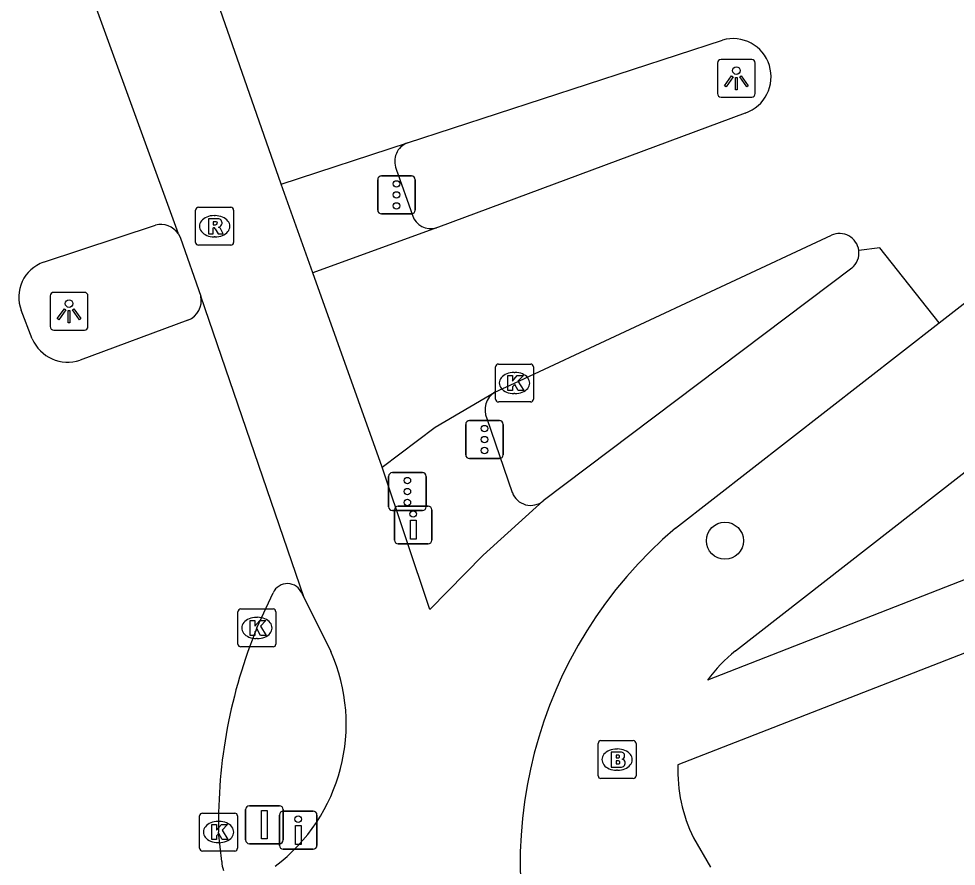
# Model space of a CAD drawing. Extents: x 159689 to 160786, y 387323 to 388339.
# Drawn here: x 159806.77 to 159831.5, y 387759.61 to 387781.97 of the extents above; entities that cross this region are included whole.
import ezdxf

# ---------------------------------------------------------------- set-up
doc = ezdxf.new("R2010")
doc.units = 0
for name, color, linetype in [('IMGEO_Boom', 7, 'Continuous'), ('IMGEO_Brandkraan', 7, 'Continuous'), ('IMGEO_Drukknoppaal', 7, 'Continuous'), ('IMGEO_Fietspad_gesloten', 7, 'Continuous'), ('IMGEO_Kolk', 7, 'Continuous'), ('IMGEO_Lichtpunt', 7, 'Continuous'), ('IMGEO_Portaal', 7, 'Continuous'), ('IMGEO_Rijbaan_lokaal_gesloten', 7, 'Continuous'), ('IMGEO_Rijbaan_regionaal_gesloten', 7, 'Continuous'), ('IMGEO_Rioolput', 7, 'Continuous'), ('IMGEO_Verkeersregelinstallatiepaal', 7, 'Continuous'), ('IMGEO_Voetpad_open', 7, 'Continuous')]:
    doc.layers.add(name, color=color, linetype=linetype)

msp = doc.modelspace()

# ---------------------------------------------------------------- linework, layer by layer
at = {"layer": 'IMGEO_Boom'}
msp.add_circle((159825.396, 387768.201), 0.489, dxfattribs=at)
at = {"layer": 'IMGEO_Brandkraan'}
for p, q in [((159822.051, 387762), (159822.051, 387762.852)), ((159822.126, 387762.926), (159822.978, 387762.926)), ((159823.052, 387762.852), (159823.052, 387762)), ((159822.539, 387762.706), (159822.564, 387762.706)), ((159822.562, 387762.146), (159822.537, 387762.146)), ((159822.978, 387761.926), (159822.126, 387761.926))]:
    msp.add_line(p, q, dxfattribs=at)
for points in [[(159822.051, 387762), (159822.051, 387762.852)], [(159822.126, 387762.926), (159822.978, 387762.926)], [(159823.052, 387762.852), (159823.052, 387762)], [(159822.399, 387762.626), (159822.399, 387762.226), (159822.612, 387762.226)], [(159822.63, 387762.626), (159822.399, 387762.626)], [(159822.578, 387762.545), (159822.524, 387762.545), (159822.524, 387762.469)], [(159822.524, 387762.469), (159822.577, 387762.469)], [(159822.586, 387762.393), (159822.524, 387762.393), (159822.524, 387762.312)], [(159822.524, 387762.312), (159822.586, 387762.312)], [(159822.978, 387761.926), (159822.126, 387761.926)]]:
    msp.add_lwpolyline(points, dxfattribs=at)
for centre, radius, start, end in [((159822.128, 387762.85), 0.0765, 91.552, 178.448), ((159822.128, 387762.85), 0.0765, 91.552, 178.448), ((159822.976, 387762.85), 0.0765, 1.552, 88.448), ((159822.976, 387762.85), 0.0765, 1.552, 88.448), ((159822.634, 387762.481), 0.145, 59.4692, 91.5367), ((159822.659, 387762.528), 0.0922, 285.5137, 58.1501), ((159822.579, 387762.507), 0.0379, 267.8285, 90.9355), ((159822.587, 387762.352), 0.0404, 269.8759, 90.5077), ((159822.664, 387762.336), 0.105, 301.3115, 78.989), ((159822.618, 387762.477), 0.251, 268.6676, 293.5347), ((159822.128, 387762.002), 0.0765, 181.552, 268.448), ((159822.128, 387762.002), 0.0765, 181.552, 268.448), ((159822.976, 387762.002), 0.0765, 271.552, 358.448), ((159822.976, 387762.002), 0.0765, 271.552, 358.448)]:
    msp.add_arc(centre, radius, start, end, dxfattribs=at)
for centre, major_axis, ratio, start_param, end_param in [((159822.538, 387762.426), (-0.387, 0.002), 0.722429, 4.712389, 7.853982), ((159822.563, 387762.426), (-0.39, 0.002), 0.717154, 1.570796, 4.712389)]:
    msp.add_ellipse(centre, major_axis=major_axis, ratio=ratio, start_param=start_param, end_param=end_param, dxfattribs=at)
at = {"layer": 'IMGEO_Drukknoppaal'}
for p, q in [((159816.778, 387769.116), (159817.568, 387769.116)), ((159817.568, 387769.116), (159816.778, 387769.116)), ((159816.678, 387768.216), (159816.678, 387769.016)), ((159816.678, 387769.016), (159816.678, 387768.216)), ((159817.668, 387769.016), (159817.668, 387768.216)), ((159817.668, 387768.216), (159817.668, 387769.016)), ((159817.568, 387768.116), (159816.778, 387768.116)), ((159816.778, 387768.116), (159817.568, 387768.116)), ((159813.645, 387760.164), (159813.645, 387760.964)), ((159813.645, 387760.964), (159813.645, 387760.164)), ((159813.745, 387761.064), (159814.535, 387761.064)), ((159814.535, 387761.064), (159813.745, 387761.064)), ((159814.635, 387760.964), (159814.635, 387760.164)), ((159814.635, 387760.164), (159814.635, 387760.964)), ((159814.535, 387760.064), (159813.745, 387760.064)), ((159813.745, 387760.064), (159814.535, 387760.064))]:
    msp.add_line(p, q, dxfattribs=at)
for points in [[(159817.248, 387768.741), (159817.248, 387768.241), (159817.098, 387768.241), (159817.098, 387768.741), (159817.248, 387768.741)], [(159814.215, 387760.689), (159814.215, 387760.189), (159814.065, 387760.189), (159814.065, 387760.689), (159814.215, 387760.689)]]:
    msp.add_lwpolyline(points, dxfattribs=at)
for centre in [(159817.173, 387768.906), (159814.14, 387760.854)]:
    msp.add_circle(centre, 0.085, dxfattribs=at)
for centre, start, end in [((159816.778, 387769.016), 90, 180), ((159816.778, 387769.016), 90, 180), ((159817.568, 387769.016), 0, 90), ((159817.568, 387769.016), 360, 90), ((159816.778, 387768.216), 180, 270), ((159816.778, 387768.216), 180, 270), ((159817.568, 387768.216), 270, 0), ((159817.568, 387768.216), 270, 0), ((159813.745, 387760.964), 90, 180), ((159813.745, 387760.964), 90, 180), ((159814.535, 387760.964), 0, 90), ((159814.535, 387760.964), 360, 90), ((159813.745, 387760.164), 180, 270), ((159813.745, 387760.164), 180, 270), ((159814.535, 387760.164), 270, 0), ((159814.535, 387760.164), 270, 0)]:
    msp.add_arc(centre, 0.1, start, end, dxfattribs=at)
at = {"layer": 'IMGEO_Fietspad_gesloten'}
for points in [[(159814.528, 387775.266), (159813.691, 387777.609)], [(159810.979, 387776.296), (159811.036, 387776.184), (159811.568, 387774.651)], [(159828.742, 387775.391), (159820.605, 387769.254)], [(159824.096, 387768.535), (159831.047, 387773.947)], [(159820.605, 387769.254), (159819.018, 387767.816), (159817.608, 387766.383), (159816.356, 387770.146)], [(159814.297, 387766.691), (159815.003, 387765.276)]]:
    msp.add_lwpolyline(points, dxfattribs=at)
for centre, radius, start, end in [((159828.419, 387775.788), 0.512, 309.1032, 8.1372), ((159831.586, 387759.689), 11.591, 130.2554, 200.6677), ((159810.7, 387763.371), 4.706, 306.9826, 23.8811)]:
    msp.add_arc(centre, radius, start, end, dxfattribs=at)
at = {"layer": 'IMGEO_Kolk'}
for p, q in [((159819.345, 387771.935), (159819.345, 387772.787)), ((159819.42, 387772.861), (159820.272, 387772.861)), ((159820.346, 387772.787), (159820.346, 387771.935)), ((159819.833, 387772.641), (159819.858, 387772.641)), ((159819.856, 387772.081), (159819.831, 387772.081)), ((159820.272, 387771.861), (159819.42, 387771.861)), ((159812.55, 387765.474), (159812.55, 387766.326)), ((159812.625, 387766.4), (159813.477, 387766.4)), ((159813.551, 387766.326), (159813.551, 387765.474)), ((159813.038, 387766.18), (159813.063, 387766.18)), ((159813.061, 387765.62), (159813.036, 387765.62)), ((159813.477, 387765.4), (159812.625, 387765.4)), ((159811.539, 387760.088), (159811.539, 387760.94)), ((159811.614, 387761.014), (159812.466, 387761.014)), ((159812.54, 387760.94), (159812.54, 387760.088)), ((159812.027, 387760.794), (159812.052, 387760.794)), ((159812.05, 387760.234), (159812.025, 387760.234)), ((159812.466, 387760.014), (159811.614, 387760.014))]:
    msp.add_line(p, q, dxfattribs=at)
for points in [[(159819.345, 387771.935), (159819.345, 387772.787)], [(159819.42, 387772.861), (159820.272, 387772.861)], [(159820.346, 387772.787), (159820.346, 387771.935)], [(159819.666, 387772.561), (159819.789, 387772.561), (159819.789, 387772.41), (159819.919, 387772.561), (159820.083, 387772.561), (159819.937, 387772.41), (159820.09, 387772.161), (159819.938, 387772.161), (159819.853, 387772.325), (159819.789, 387772.258), (159819.789, 387772.161), (159819.666, 387772.161), (159819.666, 387772.561)], [(159820.272, 387771.861), (159819.42, 387771.861)], [(159812.55, 387765.474), (159812.55, 387766.326)], [(159812.625, 387766.4), (159813.477, 387766.4)], [(159813.551, 387766.326), (159813.551, 387765.474)], [(159812.871, 387766.1), (159812.994, 387766.1), (159812.994, 387765.949), (159813.124, 387766.1), (159813.288, 387766.1), (159813.142, 387765.949), (159813.295, 387765.7), (159813.143, 387765.7), (159813.058, 387765.864), (159812.994, 387765.797), (159812.994, 387765.7), (159812.871, 387765.7), (159812.871, 387766.1)], [(159813.477, 387765.4), (159812.625, 387765.4)], [(159811.539, 387760.088), (159811.539, 387760.94)], [(159811.614, 387761.014), (159812.466, 387761.014)], [(159812.54, 387760.94), (159812.54, 387760.088)], [(159811.86, 387760.714), (159811.983, 387760.714), (159811.983, 387760.563), (159812.113, 387760.714), (159812.277, 387760.714), (159812.131, 387760.563), (159812.284, 387760.314), (159812.132, 387760.314), (159812.047, 387760.478), (159811.983, 387760.411), (159811.983, 387760.314), (159811.86, 387760.314), (159811.86, 387760.714)], [(159812.466, 387760.014), (159811.614, 387760.014)]]:
    msp.add_lwpolyline(points, dxfattribs=at)
for centre, start, end in [((159819.422, 387772.785), 91.552, 178.448), ((159819.422, 387772.785), 91.552, 178.448), ((159820.27, 387772.785), 1.552, 88.448), ((159820.27, 387772.785), 1.552, 88.448), ((159819.422, 387771.937), 181.552, 268.448), ((159819.422, 387771.937), 181.552, 268.448), ((159820.27, 387771.937), 271.552, 358.448), ((159820.27, 387771.937), 271.552, 358.448), ((159812.627, 387766.324), 91.552, 178.448), ((159812.627, 387766.324), 91.552, 178.448), ((159813.475, 387766.324), 1.552, 88.448), ((159813.475, 387766.324), 1.552, 88.448), ((159812.627, 387765.476), 181.552, 268.448), ((159812.627, 387765.476), 181.552, 268.448), ((159813.475, 387765.476), 271.552, 358.448), ((159813.475, 387765.476), 271.552, 358.448), ((159811.616, 387760.938), 91.552, 178.448), ((159811.616, 387760.938), 91.552, 178.448), ((159812.464, 387760.938), 1.552, 88.448), ((159812.464, 387760.938), 1.552, 88.448), ((159811.616, 387760.09), 181.552, 268.448), ((159811.616, 387760.09), 181.552, 268.448), ((159812.464, 387760.09), 271.552, 358.448), ((159812.464, 387760.09), 271.552, 358.448)]:
    msp.add_arc(centre, 0.0765, start, end, dxfattribs=at)
for centre, major_axis, ratio, start_param, end_param in [((159819.832, 387772.361), (-0.387, 0.002), 0.722429, 4.712389, 7.853982), ((159819.857, 387772.361), (-0.39, 0.002), 0.717154, 1.570796, 4.712389), ((159813.037, 387765.9), (-0.387, 0.002), 0.722429, 4.712389, 7.853982), ((159813.062, 387765.9), (-0.39, 0.002), 0.717154, 1.570796, 4.712389), ((159812.026, 387760.514), (-0.387, 0.002), 0.722429, 4.712389, 7.853982), ((159812.051, 387760.514), (-0.39, 0.002), 0.717154, 1.570796, 4.712389)]:
    msp.add_ellipse(centre, major_axis=major_axis, ratio=ratio, start_param=start_param, end_param=end_param, dxfattribs=at)
at = {"layer": 'IMGEO_Lichtpunt'}
for p, q in [((159826.101, 387780.9), (159825.293, 387780.9)), ((159826.101, 387780.9), (159825.293, 387780.9)), ((159825.199, 387780.805), (159825.199, 387779.998)), ((159825.199, 387780.805), (159825.199, 387779.998)), ((159826.195, 387779.998), (159826.195, 387780.805)), ((159826.195, 387779.998), (159826.195, 387780.805)), ((159825.293, 387779.904), (159826.101, 387779.904)), ((159825.293, 387779.904), (159826.101, 387779.904)), ((159808.5, 387774.754), (159807.692, 387774.754)), ((159808.5, 387774.754), (159807.692, 387774.754)), ((159807.598, 387774.659), (159807.598, 387773.852)), ((159807.598, 387774.659), (159807.598, 387773.852)), ((159808.594, 387773.852), (159808.594, 387774.659)), ((159808.594, 387773.852), (159808.594, 387774.659)), ((159807.692, 387773.758), (159808.5, 387773.758)), ((159807.692, 387773.758), (159808.5, 387773.758))]:
    msp.add_line(p, q, dxfattribs=at)
for points in [[(159825.573, 387780.469), (159825.612, 387780.441), (159825.424, 387780.179), (159825.386, 387780.206), (159825.573, 387780.469)], [(159825.675, 387780.421), (159825.722, 387780.421), (159825.722, 387780.099), (159825.675, 387780.099), (159825.675, 387780.421)], [(159825.785, 387780.441), (159825.823, 387780.468), (159826.01, 387780.206), (159825.971, 387780.178), (159825.785, 387780.441)], [(159807.972, 387774.323), (159808.011, 387774.295), (159807.823, 387774.033), (159807.785, 387774.06), (159807.972, 387774.323)], [(159808.074, 387774.275), (159808.121, 387774.275), (159808.121, 387773.953), (159808.074, 387773.953), (159808.074, 387774.275)], [(159808.184, 387774.295), (159808.222, 387774.322), (159808.409, 387774.06), (159808.37, 387774.032), (159808.184, 387774.295)]]:
    msp.add_lwpolyline(points, dxfattribs=at)
for centre in [(159825.698, 387780.603), (159808.097, 387774.457)]:
    msp.add_circle(centre, 0.0994, dxfattribs=at)
for centre, start, end in [((159825.293, 387780.805), 90, 180), ((159825.293, 387780.805), 90, 180), ((159826.101, 387780.805), 0, 90), ((159826.101, 387780.805), 0, 90), ((159825.293, 387779.998), 180, 270), ((159825.293, 387779.998), 180, 270), ((159826.101, 387779.998), 270, 0), ((159826.101, 387779.998), 270, 360), ((159807.692, 387774.659), 90, 180), ((159807.692, 387774.659), 90, 180), ((159808.5, 387774.659), 0, 90), ((159808.5, 387774.659), 0, 90), ((159807.692, 387773.852), 180, 270), ((159807.692, 387773.852), 180, 270), ((159808.5, 387773.852), 270, 0), ((159808.5, 387773.852), 270, 360)]:
    msp.add_arc(centre, 0.0946, start, end, dxfattribs=at)
at = {"layer": 'IMGEO_Portaal'}
for p, q in [((159812.854, 387761.207), (159813.644, 387761.207)), ((159813.644, 387761.207), (159812.854, 387761.207)), ((159812.754, 387760.307), (159812.754, 387761.107)), ((159812.754, 387761.107), (159812.754, 387760.307)), ((159813.744, 387761.107), (159813.744, 387760.307)), ((159813.744, 387760.307), (159813.744, 387761.107)), ((159813.644, 387760.207), (159812.854, 387760.207)), ((159812.854, 387760.207), (159813.644, 387760.207))]:
    msp.add_line(p, q, dxfattribs=at)
msp.add_lwpolyline([(159813.174, 387761.082), (159813.324, 387761.082), (159813.324, 387760.332), (159813.174, 387760.332), (159813.174, 387761.082)], dxfattribs=at)
for centre, start, end in [((159812.854, 387761.107), 90, 180), ((159812.854, 387761.107), 90, 180), ((159813.644, 387761.107), 0, 90), ((159813.644, 387761.107), 360, 90), ((159812.854, 387760.307), 180, 270), ((159812.854, 387760.307), 180, 270), ((159813.644, 387760.307), 270, 0), ((159813.644, 387760.307), 270, 0)]:
    msp.add_arc(centre, 0.1, start, end, dxfattribs=at)
at = {"layer": 'IMGEO_Rijbaan_lokaal_gesloten'}
for points in [[(159831.047, 387773.947), (159838.282, 387779.58), (159839.919, 387780.743), (159840.766, 387781.286), (159844.166, 387783.389), (159849.485, 387786.622), (159850.217, 387787.047), (159850.661, 387787.323)], [(159813.691, 387777.609), (159811.508, 387783.859)], [(159817.027, 387778.701), (159825.328, 387781.411)], [(159825.93, 387779.484), (159817.844, 387776.478), (159817.784, 387776.456)], [(159813.691, 387777.609), (159817.027, 387778.701)], [(159817.784, 387776.456), (159814.528, 387775.266)], [(159819.327, 387772.121), (159819.846, 387772.361), (159828.204, 387776.26)], [(159831.047, 387773.947), (159829.48, 387775.93), (159828.926, 387775.861)], [(159816.356, 387770.146), (159814.528, 387775.266)], [(159816.356, 387770.146), (159817.75, 387771.194), (159819.327, 387772.121)]]:
    msp.add_lwpolyline(points, dxfattribs=at)
for centre, radius, start, end in [((159825.603, 387780.44), 1.01, 288.8679, 105.83), ((159828.416, 387775.791), 0.515, 7.8058, 114.3413)]:
    msp.add_arc(centre, radius, start, end, dxfattribs=at)
at = {"layer": 'IMGEO_Rijbaan_regionaal_gesloten'}
for points in [[(159810.979, 387776.296), (159807.986, 387784.547), (159807.527, 387784.558)], [(159807.421, 387775.548), (159810.373, 387776.526)], [(159814.297, 387766.691), (159811.568, 387774.651)], [(159807.123, 387773.527), (159806.835, 387774.28)], [(159811.23, 387774.024), (159808.389, 387772.966)], [(159813.051, 387765.9), (159813.479, 387766.826)], [(159814.239, 387766.808), (159814.297, 387766.691)], [(159812.123, 387759.738), (159812.04, 387760.514)]]:
    msp.add_lwpolyline(points, dxfattribs=at)
for centre, radius, start, end in [((159810.517, 387775.991), 0.554, 33.3775, 105.0551), ((159807.74, 387774.631), 0.971, 109.1833, 201.2091), ((159811.052, 387774.525), 0.532, 289.6033, 13.7407), ((159808.062, 387773.938), 1.025, 203.6268, 288.5742), ((159813.855, 387766.658), 0.412, 21.3556, 155.9309), ((159825.563, 387760.764), 13.525, 157.6803, 181.0573), ((159812.687, 387759.738), 0.564, 180.0432, 204.5473)]:
    msp.add_arc(centre, radius, start, end, dxfattribs=at)
at = {"layer": 'IMGEO_Rioolput'}
for p, q in [((159811.51, 387776.998), (159812.362, 387776.998)), ((159811.435, 387776.072), (159811.435, 387776.924)), ((159811.923, 387776.778), (159811.948, 387776.778)), ((159812.436, 387776.924), (159812.436, 387776.072)), ((159811.946, 387776.218), (159811.921, 387776.218)), ((159812.362, 387775.998), (159811.51, 387775.998))]:
    msp.add_line(p, q, dxfattribs=at)
for points in [[(159811.51, 387776.998), (159812.362, 387776.998)], [(159811.435, 387776.072), (159811.435, 387776.924)], [(159812.024, 387776.696), (159811.772, 387776.698), (159811.772, 387776.298)], [(159812.436, 387776.924), (159812.436, 387776.072)], [(159811.772, 387776.298), (159811.896, 387776.298), (159811.896, 387776.46), (159811.907, 387776.46)], [(159811.95, 387776.617), (159811.896, 387776.617), (159811.896, 387776.536)], [(159811.896, 387776.536), (159811.948, 387776.536)], [(159811.954, 387776.431), (159812.025, 387776.298), (159812.165, 387776.298), (159812.1, 387776.424)], [(159812.362, 387775.998), (159811.51, 387775.998)]]:
    msp.add_lwpolyline(points, dxfattribs=at)
for centre, radius, start, end in [((159811.512, 387776.922), 0.0765, 91.552, 178.448), ((159811.512, 387776.922), 0.0765, 91.552, 178.448), ((159812.36, 387776.922), 0.0765, 1.552, 88.448), ((159812.36, 387776.922), 0.0765, 1.552, 88.448), ((159812.023, 387776.586), 0.109, 350.3612, 89.416), ((159811.906, 387776.407), 0.0533, 26.0293, 88.6989), ((159811.932, 387776.725), 0.19, 274.7715, 282.9687), ((159811.956, 387776.521), 0.0964, 77.0061, 93.1865), ((159811.97, 387776.578), 0.0378, 276.6634, 79.6772), ((159812.021, 387776.586), 0.112, 277.5842, 350.9817), ((159812.005, 387776.371), 0.108, 29.5134, 73.7905), ((159811.512, 387776.074), 0.0765, 181.552, 268.448), ((159811.512, 387776.074), 0.0765, 181.552, 268.448), ((159812.36, 387776.074), 0.0765, 271.552, 358.448), ((159812.36, 387776.074), 0.0765, 271.552, 358.448)]:
    msp.add_arc(centre, radius, start, end, dxfattribs=at)
for centre, major_axis, ratio, start_param, end_param in [((159811.922, 387776.498), (-0.387, 0.002), 0.722429, 4.712389, 7.853982), ((159811.947, 387776.498), (-0.39, 0.002), 0.717154, 1.570796, 4.712389)]:
    msp.add_ellipse(centre, major_axis=major_axis, ratio=ratio, start_param=start_param, end_param=end_param, dxfattribs=at)
at = {"layer": 'IMGEO_Verkeersregelinstallatiepaal'}
for p, q in [((159816.237, 387776.925), (159816.237, 387777.725)), ((159816.237, 387777.725), (159816.237, 387776.925)), ((159816.337, 387777.825), (159817.127, 387777.825)), ((159817.127, 387777.825), (159816.337, 387777.825)), ((159817.227, 387777.725), (159817.227, 387776.925)), ((159817.227, 387776.925), (159817.227, 387777.725)), ((159817.127, 387776.825), (159816.337, 387776.825)), ((159816.337, 387776.825), (159817.127, 387776.825)), ((159818.558, 387770.47), (159818.558, 387771.27)), ((159818.558, 387771.27), (159818.558, 387770.47)), ((159818.658, 387771.37), (159819.448, 387771.37)), ((159819.448, 387771.37), (159818.658, 387771.37)), ((159819.548, 387771.27), (159819.548, 387770.47)), ((159819.548, 387770.47), (159819.548, 387771.27)), ((159819.448, 387770.37), (159818.658, 387770.37)), ((159818.658, 387770.37), (159819.448, 387770.37)), ((159816.525, 387769.098), (159816.525, 387769.898)), ((159816.525, 387769.898), (159816.525, 387769.098)), ((159816.625, 387769.998), (159817.415, 387769.998)), ((159817.415, 387769.998), (159816.625, 387769.998)), ((159817.515, 387769.898), (159817.515, 387769.098)), ((159817.515, 387769.098), (159817.515, 387769.898)), ((159817.415, 387768.998), (159816.625, 387768.998)), ((159816.625, 387768.998), (159817.415, 387768.998))]:
    msp.add_line(p, q, dxfattribs=at)
for centre in [(159816.732, 387777.615), (159816.732, 387777.325), (159816.732, 387777.035), (159819.053, 387771.16), (159819.053, 387770.87), (159819.053, 387770.58), (159817.02, 387769.788), (159817.02, 387769.498), (159817.02, 387769.208)]:
    msp.add_circle(centre, 0.085, dxfattribs=at)
for centre, start, end in [((159816.337, 387777.725), 90, 180), ((159816.337, 387777.725), 90, 180), ((159817.127, 387777.725), 0, 90), ((159817.127, 387777.725), 360, 90), ((159816.337, 387776.925), 180, 270), ((159816.337, 387776.925), 180, 270), ((159817.127, 387776.925), 270, 0), ((159817.127, 387776.925), 270, 0), ((159818.658, 387771.27), 90, 180), ((159818.658, 387771.27), 90, 180), ((159819.448, 387771.27), 0, 90), ((159819.448, 387771.27), 360, 90), ((159818.658, 387770.47), 180, 270), ((159818.658, 387770.47), 180, 270), ((159819.448, 387770.47), 270, 0), ((159819.448, 387770.47), 270, 0), ((159816.625, 387769.898), 90, 180), ((159816.625, 387769.898), 90, 180), ((159817.415, 387769.898), 0, 90), ((159817.415, 387769.898), 360, 90), ((159816.625, 387769.098), 180, 270), ((159816.625, 387769.098), 180, 270), ((159817.415, 387769.098), 270, 0), ((159817.415, 387769.098), 270, 0)]:
    msp.add_arc(centre, 0.1, start, end, dxfattribs=at)
at = {"layer": 'IMGEO_Voetpad_open'}
for points in [[(159846.501, 387780.786), (159849.396, 387774.084), (159824.934, 387764.525)], [(159816.725, 387778.008), (159817.152, 387776.787)], [(159825.676, 387765.294), (159839.187, 387775.831)], [(159854.189, 387765.89), (159851.576, 387772.974), (159824.157, 387762.288)], [(159819.112, 387771.428), (159819.788, 387769.473)], [(159824.569, 387760.364), (159825.014, 387759.589)]]:
    msp.add_lwpolyline(points, dxfattribs=at)
for centre, radius, start, end in [((159817.211, 387778.208), 0.526, 110.4918, 202.4144), ((159817.639, 387776.948), 0.513, 198.3031, 286.4117), ((159819.627, 387771.648), 0.56, 122.4164, 203.1111), ((159820.273, 387769.648), 0.515, 199.8025, 310.1864), ((159828.168, 387762.147), 4.014, 128.3738, 143.6736), ((159828.157, 387762.138), 4.003, 177.8586, 206.3146)]:
    msp.add_arc(centre, radius, start, end, dxfattribs=at)

doc.saveas('drawing.dxf')
